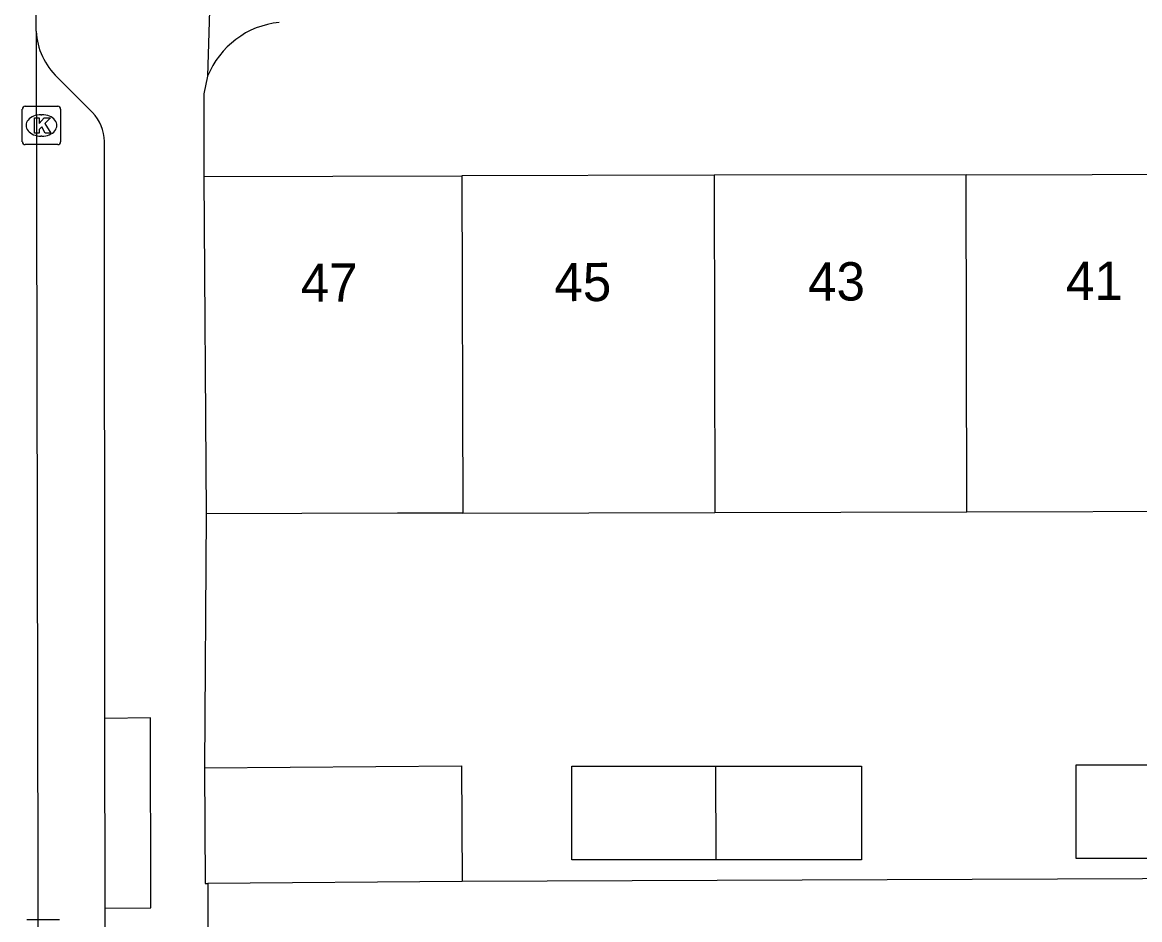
# Model space of a CAD drawing. Extents: x 160732 to 162105, y 387428 to 388479.
# Drawn here: x 161369.97 to 161399.18, y 388044.4 to 388067.85 of the extents above; entities that cross this region are included whole.
import ezdxf

# ---------------------------------------------------------------- set-up
doc = ezdxf.new("R2010")
doc.units = 0
for name, color, linetype in [('IMGEO_Kolk', 7, 'Continuous'), ('IMGEO_Pand', 7, 'Continuous'), ('IMGEO_Pand_nummerreeks', 7, 'Continuous'), ('IMGEO_Rijbaan_lokaal_open', 7, 'Continuous'), ('IMGEO_Voetpad_open', 7, 'Continuous')]:
    doc.layers.add(name, color=color, linetype=linetype)

msp = doc.modelspace()

# ---------------------------------------------------------------- linework, layer by layer
at = {"layer": 'IMGEO_Kolk'}
for p, q in [((161369.972, 388064.73), (161369.972, 388065.582)), ((161370.047, 388065.656), (161370.899, 388065.656)), ((161370.973, 388065.582), (161370.973, 388064.73)), ((161370.46, 388065.436), (161370.485, 388065.436)), ((161370.483, 388064.876), (161370.458, 388064.876)), ((161370.899, 388064.656), (161370.047, 388064.656)), ((161370.091, 388044.402), (161370.943, 388044.402))]:
    msp.add_line(p, q, dxfattribs=at)
for points in [[(161369.972, 388064.73), (161369.972, 388065.582)], [(161370.047, 388065.656), (161370.899, 388065.656)], [(161370.973, 388065.582), (161370.973, 388064.73)], [(161370.293, 388065.356), (161370.416, 388065.356), (161370.416, 388065.205), (161370.546, 388065.356), (161370.71, 388065.356), (161370.564, 388065.205), (161370.717, 388064.956), (161370.565, 388064.956), (161370.48, 388065.12), (161370.416, 388065.053), (161370.416, 388064.956), (161370.293, 388064.956), (161370.293, 388065.356)], [(161370.899, 388064.656), (161370.047, 388064.656)], [(161370.091, 388044.402), (161370.943, 388044.402)]]:
    msp.add_lwpolyline(points, dxfattribs=at)
for centre, start, end in [((161370.049, 388065.58), 91.552, 178.448), ((161370.049, 388065.58), 91.552, 178.448), ((161370.897, 388065.58), 1.552, 88.448), ((161370.897, 388065.58), 1.552, 88.448), ((161370.049, 388064.732), 181.552, 268.448), ((161370.049, 388064.732), 181.552, 268.448), ((161370.897, 388064.732), 271.552, 358.448), ((161370.897, 388064.732), 271.552, 358.448)]:
    msp.add_arc(centre, 0.0765, start, end, dxfattribs=at)
for centre, major_axis, ratio, start_param, end_param in [((161370.459, 388065.156), (-0.387, 0.002), 0.722429, 4.712389, 7.853982), ((161370.484, 388065.156), (-0.39, 0.002), 0.717154, 1.570796, 4.712389)]:
    msp.add_ellipse(centre, major_axis=major_axis, ratio=ratio, start_param=start_param, end_param=end_param, dxfattribs=at)
at = {"layer": 'IMGEO_Pand'}
for points in [[(161374.715, 388063.821), (161381.464, 388063.837)], [(161374.715, 388063.821), (161374.775, 388055.01)], [(161388.054, 388063.853), (161381.464, 388063.837)], [(161381.464, 388063.837), (161381.485, 388055.026)], [(161394.643, 388063.869), (161388.054, 388063.853)], [(161388.054, 388063.853), (161388.075, 388055.042)], [(161394.643, 388063.869), (161401.233, 388063.884)], [(161394.664, 388055.058), (161394.643, 388063.869)], [(161381.485, 388055.026), (161388.075, 388055.042)], [(161388.075, 388055.042), (161394.664, 388055.058)], [(161394.664, 388055.058), (161401.254, 388055.073)], [(161381.485, 388055.026), (161379.775, 388055.022), (161374.775, 388055.01)], [(161374.731, 388048.367), (161381.448, 388048.419), (161381.472, 388045.396)], [(161374.731, 388048.367), (161374.754, 388045.343), (161374.818, 388045.344)], [(161388.097, 388045.965), (161384.335, 388045.965), (161384.335, 388048.416), (161388.091, 388048.416)], [(161388.091, 388048.416), (161388.097, 388045.965)], [(161388.091, 388048.416), (161391.909, 388048.416), (161391.909, 388045.965), (161388.097, 388045.965)], [(161401.276, 388045.996), (161397.514, 388045.996), (161397.514, 388048.447), (161401.27, 388048.447)], [(161381.472, 388045.396), (161374.818, 388045.344)]]:
    msp.add_lwpolyline(points, dxfattribs=at)
at = {"layer": 'IMGEO_Rijbaan_lokaal_open'}
for points in [[(161370.332, 388067.616), (161370.323, 388068.966)], [(161370.332, 388067.616), (161370.627, 387917.302)]]:
    msp.add_lwpolyline(points, dxfattribs=at)
at = {"layer": 'IMGEO_Voetpad_open'}
for points in [[(161374.975, 388071.88), (161374.816, 388066.442)], [(161374.816, 388066.442), (161374.715, 388065.985), (161374.715, 388063.821)], [(161371.809, 388065.493), (161370.889, 388066.412)], [(161372.131, 388049.661), (161372.117, 388064.738)], [(161374.775, 388055.01), (161374.731, 388048.367)], [(161372.14, 388044.7), (161373.331, 388044.714), (161373.323, 388049.678), (161372.131, 388049.661)], [(161372.14, 388044.7), (161372.131, 388049.661)], [(161410.357, 388045.513), (161381.472, 388045.396)], [(161374.818, 388045.344), (161374.819, 388043.762)], [(161372.345, 387941.01), (161372.14, 388044.7)]]:
    msp.add_lwpolyline(points, dxfattribs=at)
for centre, radius, start, end in [((161372.136, 388067.72), 1.807, 183.2864, 226.3665), ((161376.919, 388065.595), 2.267, 95.9169, 158.0678), ((161370.967, 388064.709), 1.151, 1.4402, 42.9455)]:
    msp.add_arc(centre, radius, start, end, dxfattribs=at)

# ---------------------------------------------------------------- texts
at = {"layer": 'IMGEO_Pand_nummerreeks'}
for s, p in [('47', (161377.251, 388060.547)), ('45', (161383.88, 388060.563)), ('43', (161390.51, 388060.579)), ('41', (161397.252, 388060.594))]:
    msp.add_text(s, height=1, rotation=0.1368, dxfattribs=at).set_placement(p)

doc.saveas('drawing.dxf')
